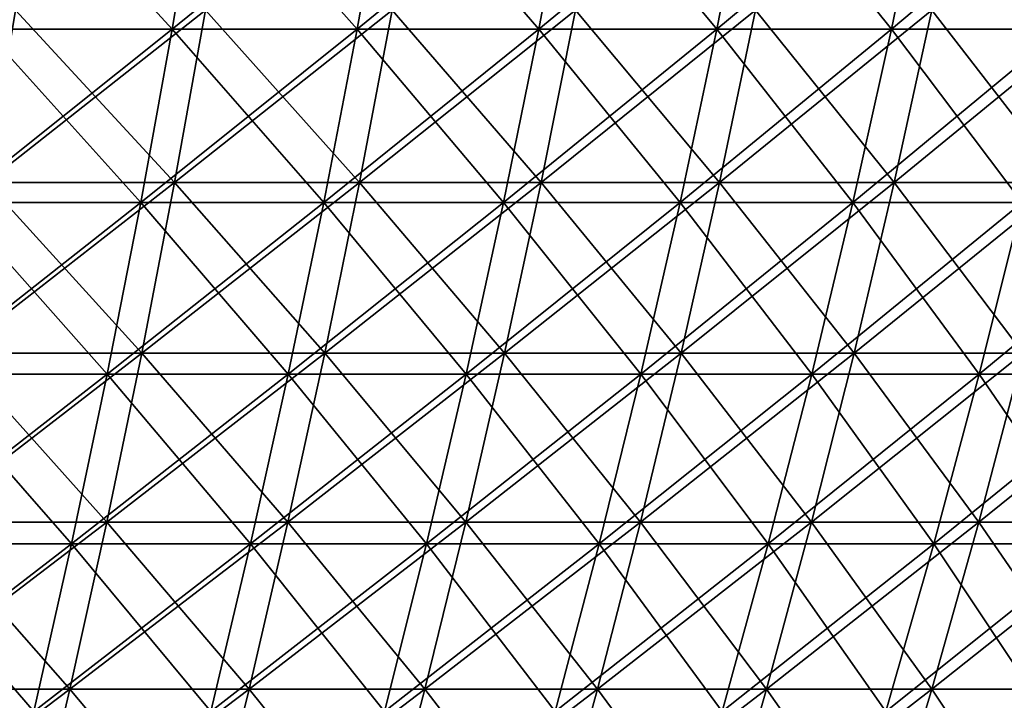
# Model space of a CAD drawing. Header units: millimetres. Extents: x -250 to 250, y 3898 to 4150.
# Tile 496 of 558: x 105 to 138, y 4041 to 4064. Entities that reach past the tile are written whole.
import ezdxf

# ---------------------------------------------------------------- set-up
doc = ezdxf.new("R2010")
doc.units = ezdxf.units.MM
doc.header["$LTSCALE"] = 5.599365
for name, color, linetype in [('2', 7, 'CONTINUOUS'), ('3', 7, 'CONTINUOUS'), ('4', 7, 'CONTINUOUS'), ('5', 7, 'CONTINUOUS')]:
    doc.layers.add(name, color=color, linetype=linetype)

msp = doc.modelspace()

# ---------------------------------------------------------------- linework, layer by layer
at = {"layer": '2', "color": 251, "linetype": 'Continuous', "true_color": 0x504f50}
for points in [[(110.094, 4058.644, -205.021), (103.728, 4058.644, -208.314), (111.137, 4064.476, -206.964), (110.094, 4058.644, -205.021)], [(111.137, 4064.476, -206.964), (103.728, 4058.644, -208.314), (104.711, 4064.476, -210.288), (111.137, 4064.476, -206.964)], [(116.355, 4058.644, -201.533), (110.094, 4058.644, -205.021), (117.458, 4064.476, -203.443), (116.355, 4058.644, -201.533)], [(117.458, 4064.476, -203.443), (110.094, 4058.644, -205.021), (111.137, 4064.476, -206.964), (117.458, 4064.476, -203.443)], [(122.506, 4058.644, -197.854), (116.355, 4058.644, -201.533), (123.667, 4064.476, -199.73), (122.506, 4058.644, -197.854)], [(123.667, 4064.476, -199.73), (116.355, 4058.644, -201.533), (117.458, 4064.476, -203.443), (123.667, 4064.476, -199.73)], [(128.541, 4058.644, -193.988), (122.506, 4058.644, -197.854), (129.759, 4064.476, -195.827), (128.541, 4058.644, -193.988)], [(129.759, 4064.476, -195.827), (122.506, 4058.644, -197.854), (123.667, 4064.476, -199.73), (129.759, 4064.476, -195.827)], [(134.454, 4058.644, -189.937), (128.541, 4058.644, -193.988), (135.728, 4064.476, -191.738), (134.454, 4058.644, -189.937)], [(135.728, 4064.476, -191.738), (128.541, 4058.644, -193.988), (129.759, 4064.476, -195.827), (135.728, 4064.476, -191.738)], [(140.239, 4058.644, -185.707), (134.454, 4058.644, -189.937), (141.569, 4064.476, -187.467), (140.239, 4058.644, -185.707)], [(141.569, 4064.476, -187.467), (134.454, 4058.644, -189.937), (135.728, 4064.476, -191.738), (141.569, 4064.476, -187.467)], [(108.982, 4052.869, -202.95), (102.68, 4052.869, -206.209), (110.094, 4058.644, -205.021), (108.982, 4052.869, -202.95)], [(110.094, 4058.644, -205.021), (102.68, 4052.869, -206.209), (103.728, 4058.644, -208.314), (110.094, 4058.644, -205.021)], [(115.18, 4052.869, -199.497), (108.982, 4052.869, -202.95), (116.355, 4058.644, -201.533), (115.18, 4052.869, -199.497)], [(116.355, 4058.644, -201.533), (108.982, 4052.869, -202.95), (110.094, 4058.644, -205.021), (116.355, 4058.644, -201.533)], [(121.269, 4052.869, -195.856), (115.18, 4052.869, -199.497), (122.506, 4058.644, -197.854), (121.269, 4052.869, -195.856)], [(122.506, 4058.644, -197.854), (115.18, 4052.869, -199.497), (116.355, 4058.644, -201.533), (122.506, 4058.644, -197.854)], [(127.243, 4052.869, -192.028), (121.269, 4052.869, -195.856), (128.541, 4058.644, -193.988), (127.243, 4052.869, -192.028)], [(128.541, 4058.644, -193.988), (121.269, 4052.869, -195.856), (122.506, 4058.644, -197.854), (128.541, 4058.644, -193.988)], [(133.096, 4052.869, -188.019), (127.243, 4052.869, -192.028), (134.454, 4058.644, -189.937), (133.096, 4052.869, -188.019)], [(134.454, 4058.644, -189.937), (127.243, 4052.869, -192.028), (128.541, 4058.644, -193.988), (134.454, 4058.644, -189.937)], [(138.823, 4052.869, -183.831), (133.096, 4052.869, -188.019), (140.239, 4058.644, -185.707), (138.823, 4052.869, -183.831)], [(140.239, 4058.644, -185.707), (133.096, 4052.869, -188.019), (134.454, 4058.644, -189.937), (140.239, 4058.644, -185.707)], [(107.802, 4047.154, -200.752), (101.568, 4047.154, -203.977), (108.982, 4052.869, -202.95), (107.802, 4047.154, -200.752)], [(108.982, 4052.869, -202.95), (101.568, 4047.154, -203.977), (102.68, 4052.869, -206.209), (108.982, 4052.869, -202.95)], [(113.933, 4047.154, -197.337), (107.802, 4047.154, -200.752), (115.18, 4052.869, -199.497), (113.933, 4047.154, -197.337)], [(115.18, 4052.869, -199.497), (107.802, 4047.154, -200.752), (108.982, 4052.869, -202.95), (115.18, 4052.869, -199.497)], [(119.956, 4047.154, -193.735), (113.933, 4047.154, -197.337), (121.269, 4052.869, -195.856), (119.956, 4047.154, -193.735)], [(121.269, 4052.869, -195.856), (113.933, 4047.154, -197.337), (115.18, 4052.869, -199.497), (121.269, 4052.869, -195.856)], [(125.865, 4047.154, -189.949), (119.956, 4047.154, -193.735), (127.243, 4052.869, -192.028), (125.865, 4047.154, -189.949)], [(127.243, 4052.869, -192.028), (119.956, 4047.154, -193.735), (121.269, 4052.869, -195.856), (127.243, 4052.869, -192.028)], [(131.655, 4047.154, -185.983), (125.865, 4047.154, -189.949), (133.096, 4052.869, -188.019), (131.655, 4047.154, -185.983)], [(133.096, 4052.869, -188.019), (125.865, 4047.154, -189.949), (127.243, 4052.869, -192.028), (133.096, 4052.869, -188.019)], [(137.32, 4047.154, -181.841), (131.655, 4047.154, -185.983), (138.823, 4052.869, -183.831), (137.32, 4047.154, -181.841)], [(138.823, 4052.869, -183.831), (131.655, 4047.154, -185.983), (133.096, 4052.869, -188.019), (138.823, 4052.869, -183.831)], [(142.854, 4047.154, -177.526), (137.32, 4047.154, -181.841), (144.418, 4052.869, -179.469), (142.854, 4047.154, -177.526)], [(144.418, 4052.869, -179.469), (137.32, 4047.154, -181.841), (138.823, 4052.869, -183.831), (144.418, 4052.869, -179.469)], [(106.555, 4041.504, -198.43), (100.394, 4041.504, -201.618), (107.802, 4047.154, -200.752), (106.555, 4041.504, -198.43)], [(107.802, 4047.154, -200.752), (100.394, 4041.504, -201.618), (101.568, 4047.154, -203.977), (107.802, 4047.154, -200.752)], [(112.615, 4041.504, -195.055), (106.555, 4041.504, -198.43), (113.933, 4047.154, -197.337), (112.615, 4041.504, -195.055)], [(113.933, 4047.154, -197.337), (106.555, 4041.504, -198.43), (107.802, 4047.154, -200.752), (113.933, 4047.154, -197.337)], [(118.568, 4041.504, -191.494), (112.615, 4041.504, -195.055), (119.956, 4047.154, -193.735), (118.568, 4041.504, -191.494)], [(119.956, 4047.154, -193.735), (112.615, 4041.504, -195.055), (113.933, 4047.154, -197.337), (119.956, 4047.154, -193.735)], [(124.409, 4041.504, -187.752), (118.568, 4041.504, -191.494), (125.865, 4047.154, -189.949), (124.409, 4041.504, -187.752)], [(125.865, 4047.154, -189.949), (118.568, 4041.504, -191.494), (119.956, 4047.154, -193.735), (125.865, 4047.154, -189.949)], [(130.132, 4041.504, -183.832), (124.409, 4041.504, -187.752), (131.655, 4047.154, -185.983), (130.132, 4041.504, -183.832)], [(131.655, 4047.154, -185.983), (124.409, 4041.504, -187.752), (125.865, 4047.154, -189.949), (131.655, 4047.154, -185.983)], [(135.731, 4041.504, -179.737), (130.132, 4041.504, -183.832), (137.32, 4047.154, -181.841), (135.731, 4041.504, -179.737)], [(137.32, 4047.154, -181.841), (130.132, 4041.504, -183.832), (131.655, 4047.154, -185.983), (137.32, 4047.154, -181.841)], [(141.202, 4041.504, -175.472), (135.731, 4041.504, -179.737), (142.854, 4047.154, -177.526), (141.202, 4041.504, -175.472)], [(142.854, 4047.154, -177.526), (135.731, 4041.504, -179.737), (137.32, 4047.154, -181.841), (142.854, 4047.154, -177.526)], [(105.242, 4035.92, -195.985), (99.156, 4035.92, -199.133), (106.555, 4041.504, -198.43), (105.242, 4035.92, -195.985)], [(106.555, 4041.504, -198.43), (99.156, 4035.92, -199.133), (100.394, 4041.504, -201.618), (106.555, 4041.504, -198.43)], [(111.227, 4035.92, -192.651), (105.242, 4035.92, -195.985), (112.615, 4041.504, -195.055), (111.227, 4035.92, -192.651)], [(112.615, 4041.504, -195.055), (105.242, 4035.92, -195.985), (106.555, 4041.504, -198.43), (112.615, 4041.504, -195.055)], [(117.107, 4035.92, -189.134), (111.227, 4035.92, -192.651), (118.568, 4041.504, -191.494), (117.107, 4035.92, -189.134)], [(118.568, 4041.504, -191.494), (111.227, 4035.92, -192.651), (112.615, 4041.504, -195.055), (118.568, 4041.504, -191.494)], [(122.876, 4035.92, -185.438), (117.107, 4035.92, -189.134), (124.409, 4041.504, -187.752), (122.876, 4035.92, -185.438)], [(124.409, 4041.504, -187.752), (117.107, 4035.92, -189.134), (118.568, 4041.504, -191.494), (124.409, 4041.504, -187.752)], [(128.528, 4035.92, -181.566), (122.876, 4035.92, -185.438), (130.132, 4041.504, -183.832), (128.528, 4035.92, -181.566)], [(130.132, 4041.504, -183.832), (122.876, 4035.92, -185.438), (124.409, 4041.504, -187.752), (130.132, 4041.504, -183.832)], [(134.059, 4035.92, -177.522), (128.528, 4035.92, -181.566), (135.731, 4041.504, -179.737), (134.059, 4035.92, -177.522)], [(135.731, 4041.504, -179.737), (128.528, 4035.92, -181.566), (130.132, 4041.504, -183.832), (135.731, 4041.504, -179.737)], [(139.462, 4035.92, -173.31), (134.059, 4035.92, -177.522), (141.202, 4041.504, -175.472), (139.462, 4035.92, -173.31)], [(141.202, 4041.504, -175.472), (134.059, 4035.92, -177.522), (135.731, 4041.504, -179.737), (141.202, 4041.504, -175.472)]]:
    msp.add_3dface(points, dxfattribs=at)
at = {"layer": '3', "color": 251, "linetype": 'Continuous', "true_color": 0x504f50}
for points in [[(103.728, 4058.644, 208.314), (110.094, 4058.644, 205.021), (104.711, 4064.476, 210.288), (103.728, 4058.644, 208.314)], [(104.711, 4064.476, 210.288), (110.094, 4058.644, 205.021), (111.137, 4064.476, 206.964), (104.711, 4064.476, 210.288)], [(110.094, 4058.644, 205.021), (116.355, 4058.644, 201.533), (111.137, 4064.476, 206.964), (110.094, 4058.644, 205.021)], [(111.137, 4064.476, 206.964), (116.355, 4058.644, 201.533), (117.458, 4064.476, 203.443), (111.137, 4064.476, 206.964)], [(116.355, 4058.644, 201.533), (122.506, 4058.644, 197.854), (117.458, 4064.476, 203.443), (116.355, 4058.644, 201.533)], [(117.458, 4064.476, 203.443), (122.506, 4058.644, 197.854), (123.667, 4064.476, 199.73), (117.458, 4064.476, 203.443)], [(122.506, 4058.644, 197.854), (128.541, 4058.644, 193.988), (123.667, 4064.476, 199.73), (122.506, 4058.644, 197.854)], [(123.667, 4064.476, 199.73), (128.541, 4058.644, 193.988), (129.759, 4064.476, 195.827), (123.667, 4064.476, 199.73)], [(128.541, 4058.644, 193.988), (134.454, 4058.644, 189.937), (129.759, 4064.476, 195.827), (128.541, 4058.644, 193.988)], [(129.759, 4064.476, 195.827), (134.454, 4058.644, 189.937), (135.728, 4064.476, 191.738), (129.759, 4064.476, 195.827)], [(134.454, 4058.644, 189.937), (140.239, 4058.644, 185.707), (135.728, 4064.476, 191.738), (134.454, 4058.644, 189.937)], [(135.728, 4064.476, 191.738), (140.239, 4058.644, 185.707), (141.569, 4064.476, 187.467), (135.728, 4064.476, 191.738)], [(102.68, 4052.869, 206.209), (108.982, 4052.869, 202.95), (103.728, 4058.644, 208.314), (102.68, 4052.869, 206.209)], [(103.728, 4058.644, 208.314), (108.982, 4052.869, 202.95), (110.094, 4058.644, 205.021), (103.728, 4058.644, 208.314)], [(108.982, 4052.869, 202.95), (115.18, 4052.869, 199.497), (110.094, 4058.644, 205.021), (108.982, 4052.869, 202.95)], [(110.094, 4058.644, 205.021), (115.18, 4052.869, 199.497), (116.355, 4058.644, 201.533), (110.094, 4058.644, 205.021)], [(115.18, 4052.869, 199.497), (121.269, 4052.869, 195.856), (116.355, 4058.644, 201.533), (115.18, 4052.869, 199.497)], [(116.355, 4058.644, 201.533), (121.269, 4052.869, 195.856), (122.506, 4058.644, 197.854), (116.355, 4058.644, 201.533)], [(121.269, 4052.869, 195.856), (127.243, 4052.869, 192.028), (122.506, 4058.644, 197.854), (121.269, 4052.869, 195.856)], [(122.506, 4058.644, 197.854), (127.243, 4052.869, 192.028), (128.541, 4058.644, 193.988), (122.506, 4058.644, 197.854)], [(127.243, 4052.869, 192.028), (133.096, 4052.869, 188.019), (128.541, 4058.644, 193.988), (127.243, 4052.869, 192.028)], [(128.541, 4058.644, 193.988), (133.096, 4052.869, 188.019), (134.454, 4058.644, 189.937), (128.541, 4058.644, 193.988)], [(133.096, 4052.869, 188.019), (138.823, 4052.869, 183.831), (134.454, 4058.644, 189.937), (133.096, 4052.869, 188.019)], [(134.454, 4058.644, 189.937), (138.823, 4052.869, 183.831), (140.239, 4058.644, 185.707), (134.454, 4058.644, 189.937)], [(101.568, 4047.154, 203.977), (107.802, 4047.154, 200.752), (102.68, 4052.869, 206.209), (101.568, 4047.154, 203.977)], [(102.68, 4052.869, 206.209), (107.802, 4047.154, 200.752), (108.982, 4052.869, 202.95), (102.68, 4052.869, 206.209)], [(107.802, 4047.154, 200.752), (113.933, 4047.154, 197.337), (108.982, 4052.869, 202.95), (107.802, 4047.154, 200.752)], [(108.982, 4052.869, 202.95), (113.933, 4047.154, 197.337), (115.18, 4052.869, 199.497), (108.982, 4052.869, 202.95)], [(113.933, 4047.154, 197.337), (119.956, 4047.154, 193.735), (115.18, 4052.869, 199.497), (113.933, 4047.154, 197.337)], [(115.18, 4052.869, 199.497), (119.956, 4047.154, 193.735), (121.269, 4052.869, 195.856), (115.18, 4052.869, 199.497)], [(119.956, 4047.154, 193.735), (125.865, 4047.154, 189.949), (121.269, 4052.869, 195.856), (119.956, 4047.154, 193.735)], [(121.269, 4052.869, 195.856), (125.865, 4047.154, 189.949), (127.243, 4052.869, 192.028), (121.269, 4052.869, 195.856)], [(125.865, 4047.154, 189.949), (131.655, 4047.154, 185.983), (127.243, 4052.869, 192.028), (125.865, 4047.154, 189.949)], [(127.243, 4052.869, 192.028), (131.655, 4047.154, 185.983), (133.096, 4052.869, 188.019), (127.243, 4052.869, 192.028)], [(131.655, 4047.154, 185.983), (137.32, 4047.154, 181.841), (133.096, 4052.869, 188.019), (131.655, 4047.154, 185.983)], [(133.096, 4052.869, 188.019), (137.32, 4047.154, 181.841), (138.823, 4052.869, 183.831), (133.096, 4052.869, 188.019)], [(137.32, 4047.154, 181.841), (142.854, 4047.154, 177.526), (138.823, 4052.869, 183.831), (137.32, 4047.154, 181.841)], [(100.394, 4041.504, 201.618), (106.555, 4041.504, 198.43), (101.568, 4047.154, 203.977), (100.394, 4041.504, 201.618)], [(101.568, 4047.154, 203.977), (106.555, 4041.504, 198.43), (107.802, 4047.154, 200.752), (101.568, 4047.154, 203.977)], [(106.555, 4041.504, 198.43), (112.615, 4041.504, 195.055), (107.802, 4047.154, 200.752), (106.555, 4041.504, 198.43)], [(107.802, 4047.154, 200.752), (112.615, 4041.504, 195.055), (113.933, 4047.154, 197.337), (107.802, 4047.154, 200.752)], [(112.615, 4041.504, 195.055), (118.568, 4041.504, 191.494), (113.933, 4047.154, 197.337), (112.615, 4041.504, 195.055)], [(113.933, 4047.154, 197.337), (118.568, 4041.504, 191.494), (119.956, 4047.154, 193.735), (113.933, 4047.154, 197.337)], [(118.568, 4041.504, 191.494), (124.409, 4041.504, 187.752), (119.956, 4047.154, 193.735), (118.568, 4041.504, 191.494)], [(119.956, 4047.154, 193.735), (124.409, 4041.504, 187.752), (125.865, 4047.154, 189.949), (119.956, 4047.154, 193.735)], [(124.409, 4041.504, 187.752), (130.132, 4041.504, 183.832), (125.865, 4047.154, 189.949), (124.409, 4041.504, 187.752)], [(125.865, 4047.154, 189.949), (130.132, 4041.504, 183.832), (131.655, 4047.154, 185.983), (125.865, 4047.154, 189.949)], [(130.132, 4041.504, 183.832), (135.731, 4041.504, 179.737), (131.655, 4047.154, 185.983), (130.132, 4041.504, 183.832)], [(131.655, 4047.154, 185.983), (135.731, 4041.504, 179.737), (137.32, 4047.154, 181.841), (131.655, 4047.154, 185.983)], [(135.731, 4041.504, 179.737), (141.202, 4041.504, 175.472), (137.32, 4047.154, 181.841), (135.731, 4041.504, 179.737)], [(137.32, 4047.154, 181.841), (141.202, 4041.504, 175.472), (142.854, 4047.154, 177.526), (137.32, 4047.154, 181.841)], [(99.156, 4035.92, 199.133), (105.242, 4035.92, 195.985), (100.394, 4041.504, 201.618), (99.156, 4035.92, 199.133)], [(100.394, 4041.504, 201.618), (105.242, 4035.92, 195.985), (106.555, 4041.504, 198.43), (100.394, 4041.504, 201.618)], [(105.242, 4035.92, 195.985), (111.227, 4035.92, 192.651), (106.555, 4041.504, 198.43), (105.242, 4035.92, 195.985)], [(106.555, 4041.504, 198.43), (111.227, 4035.92, 192.651), (112.615, 4041.504, 195.055), (106.555, 4041.504, 198.43)], [(111.227, 4035.92, 192.651), (117.107, 4035.92, 189.134), (112.615, 4041.504, 195.055), (111.227, 4035.92, 192.651)], [(112.615, 4041.504, 195.055), (117.107, 4035.92, 189.134), (118.568, 4041.504, 191.494), (112.615, 4041.504, 195.055)], [(117.107, 4035.92, 189.134), (122.876, 4035.92, 185.438), (118.568, 4041.504, 191.494), (117.107, 4035.92, 189.134)], [(118.568, 4041.504, 191.494), (122.876, 4035.92, 185.438), (124.409, 4041.504, 187.752), (118.568, 4041.504, 191.494)], [(122.876, 4035.92, 185.438), (128.528, 4035.92, 181.566), (124.409, 4041.504, 187.752), (122.876, 4035.92, 185.438)], [(124.409, 4041.504, 187.752), (128.528, 4035.92, 181.566), (130.132, 4041.504, 183.832), (124.409, 4041.504, 187.752)], [(128.528, 4035.92, 181.566), (134.059, 4035.92, 177.522), (130.132, 4041.504, 183.832), (128.528, 4035.92, 181.566)], [(130.132, 4041.504, 183.832), (134.059, 4035.92, 177.522), (135.731, 4041.504, 179.737), (130.132, 4041.504, 183.832)], [(134.059, 4035.92, 177.522), (139.462, 4035.92, 173.31), (135.731, 4041.504, 179.737), (134.059, 4035.92, 177.522)], [(135.731, 4041.504, 179.737), (139.462, 4035.92, 173.31), (141.202, 4041.504, 175.472), (135.731, 4041.504, 179.737)]]:
    msp.add_3dface(points, dxfattribs=at)
at = {"layer": '4', "color": 155, "linetype": 'Continuous', "true_color": 0x4a708c}
for points in [[(110.019, 4063.839, 204.881), (103.657, 4063.839, 208.172), (111.016, 4069.76, 206.739), (110.019, 4063.839, 204.881)], [(111.016, 4069.76, 206.739), (103.657, 4063.839, 208.172), (104.597, 4069.76, 210.059), (111.016, 4069.76, 206.739)], [(116.276, 4063.839, 201.396), (110.019, 4063.839, 204.881), (117.33, 4069.76, 203.222), (116.276, 4063.839, 201.396)], [(117.33, 4069.76, 203.222), (110.019, 4063.839, 204.881), (111.016, 4069.76, 206.739), (117.33, 4069.76, 203.222)], [(122.423, 4063.839, 197.719), (116.276, 4063.839, 201.396), (123.533, 4069.76, 199.512), (122.423, 4063.839, 197.719)], [(123.533, 4069.76, 199.512), (116.276, 4063.839, 201.396), (117.33, 4069.76, 203.222), (123.533, 4069.76, 199.512)], [(128.453, 4063.839, 193.855), (122.423, 4063.839, 197.719), (129.618, 4069.76, 195.614), (128.453, 4063.839, 193.855)], [(129.618, 4069.76, 195.614), (122.423, 4063.839, 197.719), (123.533, 4069.76, 199.512), (129.618, 4069.76, 195.614)], [(134.362, 4063.839, 189.808), (128.453, 4063.839, 193.855), (135.581, 4069.76, 191.529), (134.362, 4063.839, 189.808)], [(135.581, 4069.76, 191.529), (128.453, 4063.839, 193.855), (129.618, 4069.76, 195.614), (135.581, 4069.76, 191.529)], [(140.144, 4063.839, 185.58), (134.362, 4063.839, 189.808), (141.415, 4069.76, 187.263), (140.144, 4063.839, 185.58)], [(141.415, 4069.76, 187.263), (134.362, 4063.839, 189.808), (135.581, 4069.76, 191.529), (141.415, 4069.76, 187.263)], [(108.95, 4057.973, 202.891), (102.651, 4057.973, 206.15), (110.019, 4063.839, 204.881), (108.95, 4057.973, 202.891)], [(110.019, 4063.839, 204.881), (102.651, 4057.973, 206.15), (103.657, 4063.839, 208.172), (110.019, 4063.839, 204.881)], [(115.147, 4057.973, 199.44), (108.95, 4057.973, 202.891), (116.276, 4063.839, 201.396), (115.147, 4057.973, 199.44)], [(116.276, 4063.839, 201.396), (108.95, 4057.973, 202.891), (110.019, 4063.839, 204.881), (116.276, 4063.839, 201.396)], [(121.234, 4057.973, 195.799), (115.147, 4057.973, 199.44), (122.423, 4063.839, 197.719), (121.234, 4057.973, 195.799)], [(122.423, 4063.839, 197.719), (115.147, 4057.973, 199.44), (116.276, 4063.839, 201.396), (122.423, 4063.839, 197.719)], [(127.206, 4057.973, 191.973), (121.234, 4057.973, 195.799), (128.453, 4063.839, 193.855), (127.206, 4057.973, 191.973)], [(128.453, 4063.839, 193.855), (121.234, 4057.973, 195.799), (122.423, 4063.839, 197.719), (128.453, 4063.839, 193.855)], [(133.057, 4057.973, 187.965), (127.206, 4057.973, 191.973), (134.362, 4063.839, 189.808), (133.057, 4057.973, 187.965)], [(134.362, 4063.839, 189.808), (127.206, 4057.973, 191.973), (128.453, 4063.839, 193.855), (134.362, 4063.839, 189.808)], [(138.783, 4057.973, 183.778), (133.057, 4057.973, 187.965), (140.144, 4063.839, 185.58), (138.783, 4057.973, 183.778)], [(140.144, 4063.839, 185.58), (133.057, 4057.973, 187.965), (134.362, 4063.839, 189.808), (140.144, 4063.839, 185.58)], [(107.812, 4052.166, 200.771), (101.578, 4052.166, 203.996), (108.95, 4057.973, 202.891), (107.812, 4052.166, 200.771)], [(108.95, 4057.973, 202.891), (101.578, 4052.166, 203.996), (102.651, 4057.973, 206.15), (108.95, 4057.973, 202.891)], [(113.943, 4052.166, 197.356), (107.812, 4052.166, 200.771), (115.147, 4057.973, 199.44), (113.943, 4052.166, 197.356)], [(115.147, 4057.973, 199.44), (107.812, 4052.166, 200.771), (108.95, 4057.973, 202.891), (115.147, 4057.973, 199.44)], [(119.967, 4052.166, 193.753), (113.943, 4052.166, 197.356), (121.234, 4057.973, 195.799), (119.967, 4052.166, 193.753)], [(121.234, 4057.973, 195.799), (113.943, 4052.166, 197.356), (115.147, 4057.973, 199.44), (121.234, 4057.973, 195.799)], [(125.877, 4052.166, 189.967), (119.967, 4052.166, 193.753), (127.206, 4057.973, 191.973), (125.877, 4052.166, 189.967)], [(127.206, 4057.973, 191.973), (119.967, 4052.166, 193.753), (121.234, 4057.973, 195.799), (127.206, 4057.973, 191.973)], [(131.667, 4052.166, 186.001), (125.877, 4052.166, 189.967), (133.057, 4057.973, 187.965), (131.667, 4052.166, 186.001)], [(133.057, 4057.973, 187.965), (125.877, 4052.166, 189.967), (127.206, 4057.973, 191.973), (133.057, 4057.973, 187.965)], [(137.333, 4052.166, 181.858), (131.667, 4052.166, 186.001), (138.783, 4057.973, 183.778), (137.333, 4052.166, 181.858)], [(138.783, 4057.973, 183.778), (131.667, 4052.166, 186.001), (133.057, 4057.973, 187.965), (138.783, 4057.973, 183.778)], [(142.868, 4052.166, 177.542), (137.333, 4052.166, 181.858), (144.376, 4057.973, 179.417), (142.868, 4052.166, 177.542)], [(144.376, 4057.973, 179.417), (137.333, 4052.166, 181.858), (138.783, 4057.973, 183.778), (144.376, 4057.973, 179.417)], [(106.604, 4046.422, 198.522), (100.44, 4046.422, 201.711), (107.812, 4052.166, 200.771), (106.604, 4046.422, 198.522)], [(107.812, 4052.166, 200.771), (100.44, 4046.422, 201.711), (101.578, 4052.166, 203.996), (107.812, 4052.166, 200.771)], [(112.667, 4046.422, 195.145), (106.604, 4046.422, 198.522), (113.943, 4052.166, 197.356), (112.667, 4046.422, 195.145)], [(113.943, 4052.166, 197.356), (106.604, 4046.422, 198.522), (107.812, 4052.166, 200.771), (113.943, 4052.166, 197.356)], [(118.623, 4046.422, 191.583), (112.667, 4046.422, 195.145), (119.967, 4052.166, 193.753), (118.623, 4046.422, 191.583)], [(119.967, 4052.166, 193.753), (112.667, 4046.422, 195.145), (113.943, 4052.166, 197.356), (119.967, 4052.166, 193.753)], [(124.467, 4046.422, 187.839), (118.623, 4046.422, 191.583), (125.877, 4052.166, 189.967), (124.467, 4046.422, 187.839)], [(125.877, 4052.166, 189.967), (118.623, 4046.422, 191.583), (119.967, 4052.166, 193.753), (125.877, 4052.166, 189.967)], [(130.192, 4046.422, 183.917), (124.467, 4046.422, 187.839), (131.667, 4052.166, 186.001), (130.192, 4046.422, 183.917)], [(131.667, 4052.166, 186.001), (124.467, 4046.422, 187.839), (125.877, 4052.166, 189.967), (131.667, 4052.166, 186.001)], [(135.794, 4046.422, 179.821), (130.192, 4046.422, 183.917), (137.333, 4052.166, 181.858), (135.794, 4046.422, 179.821)], [(137.333, 4052.166, 181.858), (130.192, 4046.422, 183.917), (131.667, 4052.166, 186.001), (137.333, 4052.166, 181.858)], [(141.267, 4046.422, 175.554), (135.794, 4046.422, 179.821), (142.868, 4052.166, 177.542), (141.267, 4046.422, 175.554)], [(142.868, 4052.166, 177.542), (135.794, 4046.422, 179.821), (137.333, 4052.166, 181.858), (142.868, 4052.166, 177.542)], [(105.328, 4040.744, 196.146), (99.238, 4040.744, 199.296), (106.604, 4046.422, 198.522), (105.328, 4040.744, 196.146)], [(106.604, 4046.422, 198.522), (99.238, 4040.744, 199.296), (100.44, 4046.422, 201.711), (106.604, 4046.422, 198.522)], [(111.318, 4040.744, 192.809), (105.328, 4040.744, 196.146), (112.667, 4046.422, 195.145), (111.318, 4040.744, 192.809)], [(112.667, 4046.422, 195.145), (105.328, 4040.744, 196.146), (106.604, 4046.422, 198.522), (112.667, 4046.422, 195.145)], [(117.203, 4040.744, 189.29), (111.318, 4040.744, 192.809), (118.623, 4046.422, 191.583), (117.203, 4040.744, 189.29)], [(118.623, 4046.422, 191.583), (111.318, 4040.744, 192.809), (112.667, 4046.422, 195.145), (118.623, 4046.422, 191.583)], [(122.977, 4040.744, 185.591), (117.203, 4040.744, 189.29), (124.467, 4046.422, 187.839), (122.977, 4040.744, 185.591)], [(124.467, 4046.422, 187.839), (117.203, 4040.744, 189.29), (118.623, 4046.422, 191.583), (124.467, 4046.422, 187.839)], [(128.634, 4040.744, 181.715), (122.977, 4040.744, 185.591), (130.192, 4046.422, 183.917), (128.634, 4040.744, 181.715)], [(130.192, 4046.422, 183.917), (122.977, 4040.744, 185.591), (124.467, 4046.422, 187.839), (130.192, 4046.422, 183.917)], [(134.169, 4040.744, 177.668), (128.634, 4040.744, 181.715), (135.794, 4046.422, 179.821), (134.169, 4040.744, 177.668)], [(135.794, 4046.422, 179.821), (128.634, 4040.744, 181.715), (130.192, 4046.422, 183.917), (135.794, 4046.422, 179.821)], [(139.576, 4040.744, 173.452), (134.169, 4040.744, 177.668), (141.267, 4046.422, 175.554), (139.576, 4040.744, 173.452)], [(141.267, 4046.422, 175.554), (134.169, 4040.744, 177.668), (135.794, 4046.422, 179.821), (141.267, 4046.422, 175.554)]]:
    msp.add_3dface(points, dxfattribs=at)
at = {"layer": '5', "color": 155, "linetype": 'Continuous', "true_color": 0x4a708c}
for points in [[(103.657, 4063.839, -208.172), (110.019, 4063.839, -204.881), (104.597, 4069.76, -210.059), (103.657, 4063.839, -208.172)], [(104.597, 4069.76, -210.059), (110.019, 4063.839, -204.881), (111.016, 4069.76, -206.739), (104.597, 4069.76, -210.059)], [(110.019, 4063.839, -204.881), (116.276, 4063.839, -201.396), (111.016, 4069.76, -206.739), (110.019, 4063.839, -204.881)], [(111.016, 4069.76, -206.739), (116.276, 4063.839, -201.396), (117.33, 4069.76, -203.222), (111.016, 4069.76, -206.739)], [(116.276, 4063.839, -201.396), (122.423, 4063.839, -197.719), (117.33, 4069.76, -203.222), (116.276, 4063.839, -201.396)], [(117.33, 4069.76, -203.222), (122.423, 4063.839, -197.719), (123.533, 4069.76, -199.512), (117.33, 4069.76, -203.222)], [(122.423, 4063.839, -197.719), (128.453, 4063.839, -193.855), (123.533, 4069.76, -199.512), (122.423, 4063.839, -197.719)], [(123.533, 4069.76, -199.512), (128.453, 4063.839, -193.855), (129.618, 4069.76, -195.614), (123.533, 4069.76, -199.512)], [(128.453, 4063.839, -193.855), (134.362, 4063.839, -189.808), (129.618, 4069.76, -195.614), (128.453, 4063.839, -193.855)], [(129.618, 4069.76, -195.614), (134.362, 4063.839, -189.808), (135.581, 4069.76, -191.529), (129.618, 4069.76, -195.614)], [(134.362, 4063.839, -189.808), (140.144, 4063.839, -185.58), (135.581, 4069.76, -191.529), (134.362, 4063.839, -189.808)], [(135.581, 4069.76, -191.529), (140.144, 4063.839, -185.58), (141.415, 4069.76, -187.263), (135.581, 4069.76, -191.529)], [(102.651, 4057.973, -206.15), (108.95, 4057.973, -202.891), (103.657, 4063.839, -208.172), (102.651, 4057.973, -206.15)], [(103.657, 4063.839, -208.172), (108.95, 4057.973, -202.891), (110.019, 4063.839, -204.881), (103.657, 4063.839, -208.172)], [(108.95, 4057.973, -202.891), (115.147, 4057.973, -199.44), (110.019, 4063.839, -204.881), (108.95, 4057.973, -202.891)], [(110.019, 4063.839, -204.881), (115.147, 4057.973, -199.44), (116.276, 4063.839, -201.396), (110.019, 4063.839, -204.881)], [(115.147, 4057.973, -199.44), (121.234, 4057.973, -195.799), (116.276, 4063.839, -201.396), (115.147, 4057.973, -199.44)], [(116.276, 4063.839, -201.396), (121.234, 4057.973, -195.799), (122.423, 4063.839, -197.719), (116.276, 4063.839, -201.396)], [(121.234, 4057.973, -195.799), (127.206, 4057.973, -191.973), (122.423, 4063.839, -197.719), (121.234, 4057.973, -195.799)], [(122.423, 4063.839, -197.719), (127.206, 4057.973, -191.973), (128.453, 4063.839, -193.855), (122.423, 4063.839, -197.719)], [(127.206, 4057.973, -191.973), (133.057, 4057.973, -187.965), (128.453, 4063.839, -193.855), (127.206, 4057.973, -191.973)], [(128.453, 4063.839, -193.855), (133.057, 4057.973, -187.965), (134.362, 4063.839, -189.808), (128.453, 4063.839, -193.855)], [(133.057, 4057.973, -187.965), (138.783, 4057.973, -183.778), (134.362, 4063.839, -189.808), (133.057, 4057.973, -187.965)], [(134.362, 4063.839, -189.808), (138.783, 4057.973, -183.778), (140.144, 4063.839, -185.58), (134.362, 4063.839, -189.808)], [(101.578, 4052.166, -203.996), (107.812, 4052.166, -200.771), (102.651, 4057.973, -206.15), (101.578, 4052.166, -203.996)], [(102.651, 4057.973, -206.15), (107.812, 4052.166, -200.771), (108.95, 4057.973, -202.891), (102.651, 4057.973, -206.15)], [(107.812, 4052.166, -200.771), (113.943, 4052.166, -197.356), (108.95, 4057.973, -202.891), (107.812, 4052.166, -200.771)], [(108.95, 4057.973, -202.891), (113.943, 4052.166, -197.356), (115.147, 4057.973, -199.44), (108.95, 4057.973, -202.891)], [(113.943, 4052.166, -197.356), (119.967, 4052.166, -193.753), (115.147, 4057.973, -199.44), (113.943, 4052.166, -197.356)], [(115.147, 4057.973, -199.44), (119.967, 4052.166, -193.753), (121.234, 4057.973, -195.799), (115.147, 4057.973, -199.44)], [(119.967, 4052.166, -193.753), (125.877, 4052.166, -189.967), (121.234, 4057.973, -195.799), (119.967, 4052.166, -193.753)], [(121.234, 4057.973, -195.799), (125.877, 4052.166, -189.967), (127.206, 4057.973, -191.973), (121.234, 4057.973, -195.799)], [(125.877, 4052.166, -189.967), (131.667, 4052.166, -186.001), (127.206, 4057.973, -191.973), (125.877, 4052.166, -189.967)], [(127.206, 4057.973, -191.973), (131.667, 4052.166, -186.001), (133.057, 4057.973, -187.965), (127.206, 4057.973, -191.973)], [(131.667, 4052.166, -186.001), (137.333, 4052.166, -181.858), (133.057, 4057.973, -187.965), (131.667, 4052.166, -186.001)], [(133.057, 4057.973, -187.965), (137.333, 4052.166, -181.858), (138.783, 4057.973, -183.778), (133.057, 4057.973, -187.965)], [(137.333, 4052.166, -181.858), (142.868, 4052.166, -177.542), (138.783, 4057.973, -183.778), (137.333, 4052.166, -181.858)], [(100.44, 4046.422, -201.711), (106.604, 4046.422, -198.522), (101.578, 4052.166, -203.996), (100.44, 4046.422, -201.711)], [(101.578, 4052.166, -203.996), (106.604, 4046.422, -198.522), (107.812, 4052.166, -200.771), (101.578, 4052.166, -203.996)], [(106.604, 4046.422, -198.522), (112.667, 4046.422, -195.145), (107.812, 4052.166, -200.771), (106.604, 4046.422, -198.522)], [(107.812, 4052.166, -200.771), (112.667, 4046.422, -195.145), (113.943, 4052.166, -197.356), (107.812, 4052.166, -200.771)], [(112.667, 4046.422, -195.145), (118.623, 4046.422, -191.583), (113.943, 4052.166, -197.356), (112.667, 4046.422, -195.145)], [(113.943, 4052.166, -197.356), (118.623, 4046.422, -191.583), (119.967, 4052.166, -193.753), (113.943, 4052.166, -197.356)], [(118.623, 4046.422, -191.583), (124.467, 4046.422, -187.839), (119.967, 4052.166, -193.753), (118.623, 4046.422, -191.583)], [(119.967, 4052.166, -193.753), (124.467, 4046.422, -187.839), (125.877, 4052.166, -189.967), (119.967, 4052.166, -193.753)], [(124.467, 4046.422, -187.839), (130.192, 4046.422, -183.917), (125.877, 4052.166, -189.967), (124.467, 4046.422, -187.839)], [(125.877, 4052.166, -189.967), (130.192, 4046.422, -183.917), (131.667, 4052.166, -186.001), (125.877, 4052.166, -189.967)], [(130.192, 4046.422, -183.917), (135.794, 4046.422, -179.821), (131.667, 4052.166, -186.001), (130.192, 4046.422, -183.917)], [(131.667, 4052.166, -186.001), (135.794, 4046.422, -179.821), (137.333, 4052.166, -181.858), (131.667, 4052.166, -186.001)], [(135.794, 4046.422, -179.821), (141.267, 4046.422, -175.554), (137.333, 4052.166, -181.858), (135.794, 4046.422, -179.821)], [(137.333, 4052.166, -181.858), (141.267, 4046.422, -175.554), (142.868, 4052.166, -177.542), (137.333, 4052.166, -181.858)], [(99.238, 4040.744, -199.296), (105.328, 4040.744, -196.146), (100.44, 4046.422, -201.711), (99.238, 4040.744, -199.296)], [(100.44, 4046.422, -201.711), (105.328, 4040.744, -196.146), (106.604, 4046.422, -198.522), (100.44, 4046.422, -201.711)], [(105.328, 4040.744, -196.146), (111.318, 4040.744, -192.809), (106.604, 4046.422, -198.522), (105.328, 4040.744, -196.146)], [(106.604, 4046.422, -198.522), (111.318, 4040.744, -192.809), (112.667, 4046.422, -195.145), (106.604, 4046.422, -198.522)], [(111.318, 4040.744, -192.809), (117.203, 4040.744, -189.29), (112.667, 4046.422, -195.145), (111.318, 4040.744, -192.809)], [(112.667, 4046.422, -195.145), (117.203, 4040.744, -189.29), (118.623, 4046.422, -191.583), (112.667, 4046.422, -195.145)], [(117.203, 4040.744, -189.29), (122.977, 4040.744, -185.591), (118.623, 4046.422, -191.583), (117.203, 4040.744, -189.29)], [(118.623, 4046.422, -191.583), (122.977, 4040.744, -185.591), (124.467, 4046.422, -187.839), (118.623, 4046.422, -191.583)], [(122.977, 4040.744, -185.591), (128.634, 4040.744, -181.715), (124.467, 4046.422, -187.839), (122.977, 4040.744, -185.591)], [(124.467, 4046.422, -187.839), (128.634, 4040.744, -181.715), (130.192, 4046.422, -183.917), (124.467, 4046.422, -187.839)], [(128.634, 4040.744, -181.715), (134.169, 4040.744, -177.668), (130.192, 4046.422, -183.917), (128.634, 4040.744, -181.715)], [(130.192, 4046.422, -183.917), (134.169, 4040.744, -177.668), (135.794, 4046.422, -179.821), (130.192, 4046.422, -183.917)], [(134.169, 4040.744, -177.668), (139.576, 4040.744, -173.452), (135.794, 4046.422, -179.821), (134.169, 4040.744, -177.668)], [(135.794, 4046.422, -179.821), (139.576, 4040.744, -173.452), (141.267, 4046.422, -175.554), (135.794, 4046.422, -179.821)]]:
    msp.add_3dface(points, dxfattribs=at)

doc.saveas('drawing.dxf')
